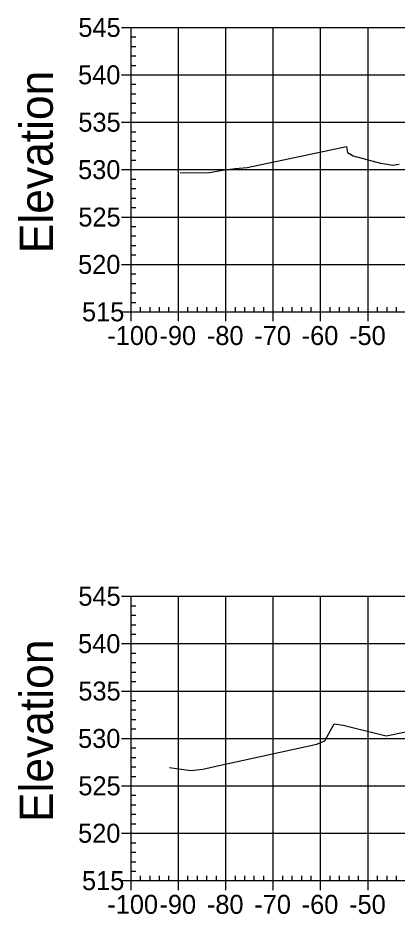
# Model space of a CAD drawing. Extents: x 704834 to 709892, y 372981 to 377533.
# Drawn here: x 707456 to 707536, y 376503.8 to 376692.8 of the extents above; entities that cross this region are included whole.
import ezdxf

# ---------------------------------------------------------------- set-up
doc = ezdxf.new("R2010")
doc.units = 0
for name, color, linetype in [('57', 7, 'Continuous'), ('60', 7, 'Continuous'), ('Existing', 7, 'Continuous')]:
    doc.layers.add(name, color=color, linetype=linetype)

msp = doc.modelspace()

# ---------------------------------------------------------------- linework, layer by layer
at = {"layer": '57'}
for p, q in [((707477.91, 376690.82), (707479.91, 376690.82)), ((707479.91, 376690.82), (707679.91, 376690.82)), ((707479.91, 376630.82), (707479.91, 376690.82)), ((707479.91, 376630.82), (707479.91, 376690.82)), ((707489.91, 376630.82), (707489.91, 376690.82)), ((707499.91, 376630.82), (707499.91, 376690.82)), ((707509.91, 376630.82), (707509.91, 376690.82)), ((707519.91, 376630.82), (707519.91, 376690.82)), ((707529.91, 376630.82), (707529.91, 376690.82)), ((707479.91, 376688.82), (707480.91, 376688.82)), ((707479.91, 376686.82), (707480.91, 376686.82)), ((707479.91, 376684.82), (707480.91, 376684.82)), ((707479.91, 376682.82), (707480.91, 376682.82)), ((707477.91, 376680.82), (707479.91, 376680.82)), ((707479.91, 376680.82), (707679.91, 376680.82)), ((707479.91, 376678.82), (707480.91, 376678.82)), ((707479.91, 376676.82), (707480.91, 376676.82)), ((707479.91, 376674.82), (707480.91, 376674.82)), ((707479.91, 376672.82), (707480.91, 376672.82)), ((707477.91, 376670.82), (707479.91, 376670.82)), ((707479.91, 376670.82), (707679.91, 376670.82)), ((707479.91, 376668.82), (707480.91, 376668.82)), ((707479.91, 376666.82), (707480.91, 376666.82)), ((707479.91, 376664.82), (707480.91, 376664.82)), ((707479.91, 376662.82), (707480.91, 376662.82)), ((707477.91, 376660.82), (707479.91, 376660.82)), ((707479.91, 376660.82), (707679.91, 376660.82)), ((707479.91, 376658.82), (707480.91, 376658.82)), ((707479.91, 376656.82), (707480.91, 376656.82)), ((707479.91, 376654.82), (707480.91, 376654.82)), ((707479.91, 376652.82), (707480.91, 376652.82)), ((707477.91, 376650.82), (707479.91, 376650.82)), ((707479.91, 376650.82), (707679.91, 376650.82)), ((707479.91, 376648.82), (707480.91, 376648.82)), ((707479.91, 376646.82), (707480.91, 376646.82)), ((707479.91, 376644.82), (707480.91, 376644.82)), ((707479.91, 376642.82), (707480.91, 376642.82)), ((707477.91, 376640.82), (707479.91, 376640.82)), ((707479.91, 376640.82), (707679.91, 376640.82)), ((707479.91, 376638.82), (707480.91, 376638.82)), ((707479.91, 376636.82), (707480.91, 376636.82)), ((707479.91, 376634.82), (707480.91, 376634.82)), ((707479.91, 376632.82), (707480.91, 376632.82)), ((707481.91, 376630.82), (707481.91, 376631.82)), ((707483.91, 376630.82), (707483.91, 376631.82)), ((707485.91, 376630.82), (707485.91, 376631.82)), ((707487.91, 376630.82), (707487.91, 376631.82)), ((707491.91, 376630.82), (707491.91, 376631.82)), ((707493.91, 376630.82), (707493.91, 376631.82)), ((707495.91, 376630.82), (707495.91, 376631.82)), ((707497.91, 376630.82), (707497.91, 376631.82)), ((707501.91, 376630.82), (707501.91, 376631.82)), ((707503.91, 376630.82), (707503.91, 376631.82)), ((707505.91, 376630.82), (707505.91, 376631.82)), ((707507.91, 376630.82), (707507.91, 376631.82)), ((707511.91, 376630.82), (707511.91, 376631.82)), ((707513.91, 376630.82), (707513.91, 376631.82)), ((707515.91, 376630.82), (707515.91, 376631.82)), ((707517.91, 376630.82), (707517.91, 376631.82)), ((707521.91, 376630.82), (707521.91, 376631.82)), ((707523.91, 376630.82), (707523.91, 376631.82)), ((707525.91, 376630.82), (707525.91, 376631.82)), ((707527.91, 376630.82), (707527.91, 376631.82)), ((707531.91, 376630.82), (707531.91, 376631.82)), ((707533.91, 376630.82), (707533.91, 376631.82)), ((707535.91, 376630.82), (707535.91, 376631.82)), ((707477.91, 376630.82), (707479.91, 376630.82)), ((707479.91, 376630.82), (707679.91, 376630.82)), ((707479.91, 376630.82), (707679.91, 376630.82)), ((707479.91, 376628.82), (707479.91, 376630.82)), ((707489.91, 376628.82), (707489.91, 376630.82)), ((707499.91, 376628.82), (707499.91, 376630.82)), ((707509.91, 376628.82), (707509.91, 376630.82)), ((707519.91, 376628.82), (707519.91, 376630.82)), ((707529.91, 376628.82), (707529.91, 376630.82)), ((707477.91, 376570.82), (707479.91, 376570.82)), ((707479.91, 376570.82), (707679.91, 376570.82)), ((707479.91, 376510.82), (707479.91, 376570.82)), ((707479.91, 376510.82), (707479.91, 376570.82)), ((707489.91, 376510.82), (707489.91, 376570.82)), ((707499.91, 376510.82), (707499.91, 376570.82)), ((707509.91, 376510.82), (707509.91, 376570.82)), ((707519.91, 376510.82), (707519.91, 376570.82)), ((707529.91, 376510.82), (707529.91, 376570.82)), ((707479.91, 376568.82), (707480.91, 376568.82)), ((707479.91, 376566.82), (707480.91, 376566.82)), ((707479.91, 376564.82), (707480.91, 376564.82)), ((707479.91, 376562.82), (707480.91, 376562.82)), ((707477.91, 376560.82), (707479.91, 376560.82)), ((707479.91, 376560.82), (707679.91, 376560.82)), ((707479.91, 376558.82), (707480.91, 376558.82)), ((707479.91, 376556.82), (707480.91, 376556.82)), ((707479.91, 376554.82), (707480.91, 376554.82)), ((707479.91, 376552.82), (707480.91, 376552.82)), ((707477.91, 376550.82), (707479.91, 376550.82)), ((707479.91, 376550.82), (707679.91, 376550.82)), ((707479.91, 376548.82), (707480.91, 376548.82)), ((707479.91, 376546.82), (707480.91, 376546.82)), ((707479.91, 376544.82), (707480.91, 376544.82)), ((707479.91, 376542.82), (707480.91, 376542.82)), ((707477.91, 376540.82), (707479.91, 376540.82)), ((707479.91, 376540.82), (707679.91, 376540.82)), ((707479.91, 376538.82), (707480.91, 376538.82)), ((707479.91, 376536.82), (707480.91, 376536.82)), ((707479.91, 376534.82), (707480.91, 376534.82)), ((707479.91, 376532.82), (707480.91, 376532.82)), ((707477.91, 376530.82), (707479.91, 376530.82)), ((707479.91, 376530.82), (707679.91, 376530.82)), ((707479.91, 376528.82), (707480.91, 376528.82)), ((707479.91, 376526.82), (707480.91, 376526.82)), ((707479.91, 376524.82), (707480.91, 376524.82)), ((707479.91, 376522.82), (707480.91, 376522.82)), ((707477.91, 376520.82), (707479.91, 376520.82)), ((707479.91, 376520.82), (707679.91, 376520.82)), ((707479.91, 376518.82), (707480.91, 376518.82)), ((707479.91, 376516.82), (707480.91, 376516.82)), ((707479.91, 376514.82), (707480.91, 376514.82)), ((707479.91, 376512.82), (707480.91, 376512.82)), ((707477.91, 376510.82), (707479.91, 376510.82)), ((707479.91, 376510.82), (707679.91, 376510.82)), ((707479.91, 376510.82), (707679.91, 376510.82)), ((707479.91, 376508.82), (707479.91, 376510.82)), ((707481.91, 376510.82), (707481.91, 376511.82)), ((707483.91, 376510.82), (707483.91, 376511.82)), ((707485.91, 376510.82), (707485.91, 376511.82)), ((707487.91, 376510.82), (707487.91, 376511.82)), ((707489.91, 376508.82), (707489.91, 376510.82)), ((707491.91, 376510.82), (707491.91, 376511.82)), ((707493.91, 376510.82), (707493.91, 376511.82)), ((707495.91, 376510.82), (707495.91, 376511.82)), ((707497.91, 376510.82), (707497.91, 376511.82)), ((707499.91, 376508.82), (707499.91, 376510.82)), ((707501.91, 376510.82), (707501.91, 376511.82)), ((707503.91, 376510.82), (707503.91, 376511.82)), ((707505.91, 376510.82), (707505.91, 376511.82)), ((707507.91, 376510.82), (707507.91, 376511.82)), ((707509.91, 376508.82), (707509.91, 376510.82)), ((707511.91, 376510.82), (707511.91, 376511.82)), ((707513.91, 376510.82), (707513.91, 376511.82)), ((707515.91, 376510.82), (707515.91, 376511.82)), ((707517.91, 376510.82), (707517.91, 376511.82)), ((707519.91, 376508.82), (707519.91, 376510.82)), ((707521.91, 376510.82), (707521.91, 376511.82)), ((707523.91, 376510.82), (707523.91, 376511.82)), ((707525.91, 376510.82), (707525.91, 376511.82)), ((707527.91, 376510.82), (707527.91, 376511.82)), ((707529.91, 376508.82), (707529.91, 376510.82)), ((707531.91, 376510.82), (707531.91, 376511.82)), ((707533.91, 376510.82), (707533.91, 376511.82)), ((707535.91, 376510.82), (707535.91, 376511.82))]:
    msp.add_line(p, q, dxfattribs=at)
at = {"layer": 'Existing'}
for points in [[(707490.24, 376660.14), (707496.42, 376660.2), (707499.26, 376660.7), (707501.89, 376661.07), (707504.39, 376661.28), (707525.37, 376665.72), (707525.56, 376664.46), (707526.76, 376663.74), (707532.52, 376662.2), (707533.94, 376661.96), (707535.09, 376661.76), (707536.46, 376661.99)], [(707488.03, 376534.71), (707492.5, 376534.07), (707495.04, 376534.33), (707498.12, 376535.05), (707519.07, 376539.61), (707520.78, 376540.32), (707522.75, 376543.89), (707522.79, 376543.92), (707524.65, 376543.63), (707533.76, 376541.36), (707537.85, 376542.18)]]:
    msp.add_lwpolyline(points, dxfattribs=at)

# ---------------------------------------------------------------- texts
at = {"layer": '57'}
for s, p in [('545', (707468.79, 376688.82)), ('540', (707468.74, 376678.82)), ('535', (707468.79, 376668.82)), ('530', (707468.74, 376658.82)), ('525', (707468.79, 376648.82)), ('520', (707468.74, 376638.82)), ('515', (707469.56, 376628.82)), ('-100', (707474.9, 376623.82)), ('-90', (707485.91, 376623.82)), ('-80', (707495.91, 376623.82)), ('-70', (707505.91, 376623.82)), ('-60', (707515.91, 376623.82)), ('-50', (707525.91, 376623.82)), ('545', (707468.79, 376568.82)), ('540', (707468.74, 376558.82)), ('535', (707468.79, 376548.82)), ('530', (707468.74, 376538.82)), ('525', (707468.79, 376528.82)), ('520', (707468.74, 376518.82)), ('515', (707469.56, 376508.82)), ('-100', (707474.9, 376503.82)), ('-90', (707485.91, 376503.82)), ('-80', (707495.91, 376503.82)), ('-70', (707505.91, 376503.82)), ('-60', (707515.91, 376503.82)), ('-50', (707525.91, 376503.82))]:
    msp.add_text(s, height=4, dxfattribs=at).set_placement(p)
at = {"layer": '60'}
for p in [(707463.41, 376643.18), (707463.41, 376523.18)]:
    msp.add_text('Elevation', height=7, rotation=90, dxfattribs=at).set_placement(p)

doc.saveas('drawing.dxf')
